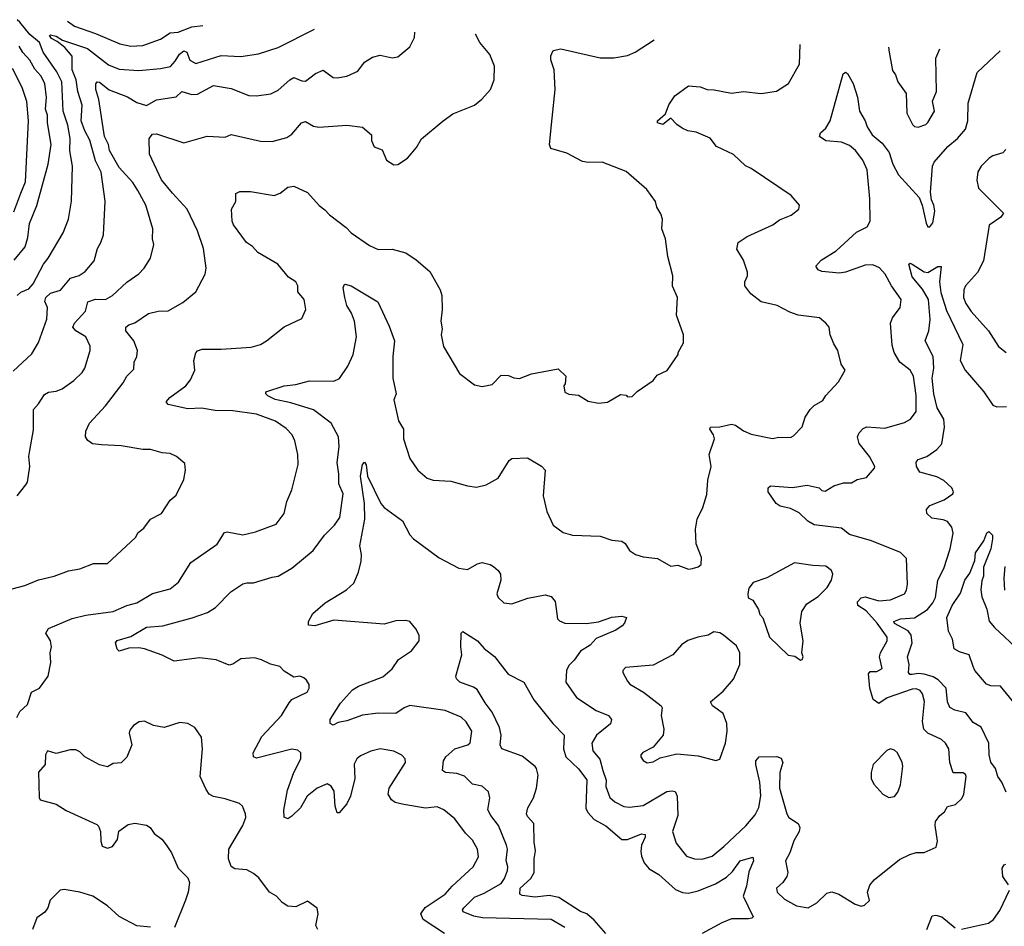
# Model space of a CAD drawing. Extents: x 1839239 to 1929705, y 762242 to 910352.
# Tile 404 of 429: x 1878688 to 1883704, y 904611 to 909231. Entities that reach past the tile are written whole.
import ezdxf

# ---------------------------------------------------------------- set-up
doc = ezdxf.new("R2010")
doc.units = 0

msp = doc.modelspace()

# ---------------------------------------------------------------- linework, layer by layer
at = {"layer": '0CON10XD'}
for points in [[(1878674.9, 907825.1), (1878695, 907842.7), (1878735, 907859.6), (1878756.6, 907885), (1878809.2, 907985), (1878834.2, 908015.8), (1878909.2, 908145), (1878937.5, 908215), (1878953.1, 908306.9), (1878958, 908485), (1878943.3, 908563.3), (1878945.8, 908625), (1878933, 908693), (1878910.4, 908765), (1878902.5, 908915), (1878878.5, 908965), (1878807.5, 909065), (1878789.8, 909115), (1878740.7, 909155), (1878689.1, 909219.1), (1878676.4, 909231)], [(1878932.4, 909222.9), (1878967.8, 909197.8), (1879075, 909161.3), (1879198.3, 909108.3), (1879255.4, 909095.4), (1879315, 909099.6), (1879405, 909131.5), (1879455, 909163.6), (1879495, 909166.6), (1879565, 909194.2), (1879621, 909201.2)], [(1878545, 906304.2), (1878715, 906347.1), (1878785, 906377.1), (1878864.1, 906395.9), (1878937.7, 906422.3), (1878995, 906432), (1879065, 906460), (1879135, 906460), (1879277.6, 906592.4), (1879292.6, 906617.4), (1879320.4, 906639.6), (1879354, 906685), (1879410.8, 906715), (1879455, 906782.5), (1879485, 906807.5), (1879525, 906887.5), (1879533.3, 906935), (1879529.3, 906969.3), (1879487.5, 907005), (1879455, 907020), (1879415, 907023.8), (1879355, 907040), (1879315, 907040), (1879205, 907059.2), (1879105, 907064), (1879059.5, 907069.5), (1879036, 907086), (1879023.8, 907105), (1879025.7, 907135), (1879044.4, 907175), (1879125, 907262.9), (1879215, 907381.2), (1879234.2, 907415), (1879269.5, 907450.5), (1879271.4, 907485), (1879285.8, 907515), (1879288.9, 907545), (1879269.5, 907595), (1879228.6, 907645), (1879229.2, 907665), (1879245, 907676.9), (1879275, 907685.6), (1879345, 907733.1), (1879394.6, 907745.4), (1879445, 907748.1), (1879519.8, 907790.2), (1879586, 907845), (1879634, 907935), (1879637.5, 907965), (1879625.6, 908065), (1879593.9, 908155), (1879541.8, 908265), (1879466.7, 908346.7), (1879410.5, 908415), (1879350, 908545), (1879348.8, 908625), (1879365, 908647.5), (1879385, 908650), (1879525, 908604.3), (1879642.8, 908637.2), (1879735, 908631.9), (1879765, 908646.7), (1879915, 908611.4), (1879975, 908611.1), (1880049.4, 908630.6), (1880075, 908647.1), (1880124.2, 908705), (1880145, 908711.4), (1880185, 908688.6), (1880213, 908683), (1880355, 908694.2), (1880435, 908684), (1880480, 908645), (1880480, 908615), (1880493.6, 908583.6), (1880535, 908567.5), (1880557.5, 908515), (1880595, 908491.2), (1880615, 908493.8), (1880663.3, 908525), (1880709.7, 908580.3), (1880735, 908623.3), (1880845, 908716), (1880895, 908752), (1881005, 908796.2), (1881043.2, 908826.8), (1881086, 908875), (1881105.7, 908925), (1881106.7, 908995), (1881084, 909054), (1881032.5, 909115), (1881009.6, 909157.3)], [(1878655, 907440.5), (1878751.1, 907528.9), (1878785, 907586), (1878826.5, 907705), (1878830.4, 907765), (1878816.7, 907795), (1878821.1, 907815), (1878845, 907838.2), (1878896.8, 907853.2), (1878946.7, 907913.3), (1878992.1, 907927.9), (1879022.4, 907947.6), (1879067, 908003), (1879084.4, 908065), (1879102.5, 908095), (1879115.8, 908135), (1879124.5, 908305.5), (1879104, 908454), (1879075, 908512.2), (1879046.4, 908616.4), (1879019.7, 908665), (1879001.9, 908715), (1879006.3, 908795), (1878984, 908865), (1878976, 908925), (1878955.2, 908975), (1878956.2, 909045), (1878918.7, 909088.7), (1878880, 909120), (1878850, 909135), (1878840.3, 909149.7), (1878846.2, 909153.8), (1878875, 909146.9), (1878906.9, 909126.9), (1879034.2, 909084.2), (1879141, 909001), (1879195, 908979), (1879295, 908972), (1879405, 908982.1), (1879456.7, 908993.3), (1879479.7, 909019.7), (1879502.2, 909055), (1879525, 909072.1), (1879540, 909065), (1879555, 909024.4), (1879585, 909008.2), (1879715, 909049.2), (1879815, 909043.9), (1879905, 909057.3), (1880005, 909089.4), (1880190.4, 909183.2)], [(1878675.7, 906804.3), (1878719.1, 906860.9), (1878728, 906875), (1878740, 906955), (1878734.4, 907005), (1878740, 907035), (1878758.7, 907141.3), (1878758, 907245), (1878785, 907272.9), (1878815, 907320.6), (1878835, 907333.1), (1878875, 907338.1), (1878905, 907349.2), (1878965, 907392.5), (1879007, 907433), (1879020.5, 907455), (1879048.1, 907545), (1879047.9, 907567.9), (1879026, 907615), (1878975, 907645.7), (1878960, 907665), (1878967.8, 907685), (1879024.5, 907745), (1879035, 907792.5), (1879075, 907806.3), (1879125, 907805.4), (1879161.4, 907825), (1879235, 907892.9), (1879295, 907936), (1879322.5, 907965), (1879354, 908015), (1879372.5, 908085), (1879365.7, 908115), (1879367.1, 908165), (1879330.5, 908285), (1879291.1, 908361.1), (1879265, 908401.5), (1879195, 908477.3), (1879146.6, 908565), (1879141.7, 908595), (1879120.8, 908635), (1879091.1, 908825), (1879077.1, 908875), (1879076.2, 908903.8), (1879082.5, 908915), (1879095, 908911.8), (1879144.2, 908874.2), (1879237.9, 908837.9), (1879285, 908809.6), (1879335, 908794.5), (1879385, 908823.3), (1879485, 908837.3), (1879515, 908864.4), (1879565, 908849.1), (1879595, 908851.2), (1879675, 908896.4), (1879765, 908881.2), (1879855, 908844.5), (1879895, 908843.3), (1879967.4, 908852.6), (1880005, 908871.9), (1880063.8, 908925), (1880085, 908936.2), (1880125, 908919.6), (1880145, 908918.5), (1880195, 908956.1), (1880234.3, 908974.3), (1880285, 908937.1), (1880305, 908934.4), (1880355, 908942.5), (1880410.5, 908969.5), (1880445.7, 909015), (1880485, 909039.4), (1880525, 909050.6), (1880585, 909036.2), (1880615, 909042.5), (1880676.6, 909093.4), (1880699.1, 909140.9), (1880701.4, 909167)], [(1878660.6, 908005), (1878715.9, 908074.1), (1878729.3, 908120.7), (1878738, 908192), (1878775.3, 908284.7), (1878834.1, 908495), (1878849.5, 908595), (1878830.2, 908705), (1878829.5, 908745), (1878820, 908775), (1878824.3, 908835), (1878815.8, 908905), (1878795.8, 908945), (1878765, 908979.1), (1878740.6, 909025), (1878705, 909063.8), (1878685.9, 909095.9)], [(1878673.8, 905675), (1878688.8, 905705), (1878728.3, 905741.7), (1878748.8, 905805), (1878788.8, 905825), (1878834.1, 905885.9), (1878847.5, 905955), (1878844, 906005), (1878850.8, 906035), (1878846, 906065), (1878822, 906105), (1878835, 906128), (1878955, 906178.8), (1879025, 906195.9), (1879165, 906215.5), (1879235, 906246.2), (1879285, 906258.9), (1879365, 906306.4), (1879455, 906330.4), (1879497.1, 906365), (1879560, 906465), (1879695, 906558.6), (1879732.5, 906617.5), (1879745, 906621.5), (1879824.4, 906605.6), (1879889.1, 906620.9), (1879995, 906660.8), (1880035.9, 906714.1), (1880048.8, 906775), (1880074, 906835), (1880107.1, 906965), (1880105.8, 907015), (1880089.4, 907085), (1880075.7, 907115), (1880045, 907148.1), (1879990.8, 907185), (1879895, 907220.4), (1879775, 907237.5), (1879685, 907239.2), (1879615, 907251.2), (1879545, 907247.8), (1879445, 907270.8), (1879434, 907284), (1879452.5, 907305), (1879535.3, 907364.7), (1879558.6, 907395), (1879580.8, 907445), (1879576, 907495), (1879586.1, 907533.9), (1879595, 907543.3), (1879618.3, 907551.7), (1879715, 907552.5), (1879867.3, 907562.7), (1879915, 907576.2), (1879945.8, 907594.2), (1880035, 907666.7), (1880125, 907707.5), (1880146.7, 907755), (1880137.1, 907805), (1880105.8, 907845), (1880104.6, 907875), (1880094.5, 907895), (1880058.3, 907918.3), (1880003.8, 907985), (1879902, 908045), (1879873.8, 908075), (1879843.8, 908095), (1879778, 908185), (1879770, 908205), (1879766.7, 908265), (1879790, 908305), (1879790, 908345), (1879810, 908355), (1879865, 908355.3), (1879985, 908334.5), (1880015, 908347.1), (1880055, 908378), (1880085, 908381.9), (1880155, 908350.9), (1880213.4, 908283.4), (1880242.8, 908262.8), (1880266.4, 908236.4), (1880351.7, 908171.7), (1880376.2, 908145), (1880470.6, 908080.6), (1880515, 908060.6), (1880585, 908061.9), (1880655, 908042.5), (1880708.1, 908008.1), (1880777.5, 907947.5), (1880830, 907855), (1880838, 907825), (1880840, 907755), (1880833.8, 907695), (1880841.2, 907655), (1880836.2, 907625), (1880848, 907565), (1880928.3, 907428.3), (1881005, 907370), (1881045, 907362.5), (1881095, 907372.5), (1881140.7, 907419.3), (1881178.3, 907418.3), (1881206.1, 907406.1), (1881235, 907402), (1881295, 907426.7), (1881431.7, 907451.7), (1881470, 907415), (1881467.5, 907375), (1881460, 907365), (1881465, 907332.5), (1881485, 907322.5), (1881535, 907317.5), (1881585, 907287.5), (1881637, 907277), (1881682.5, 907282.5), (1881748.3, 907321.7), (1881777, 907317), (1881785, 907310), (1881808.3, 907311.7), (1881833.6, 907336.4), (1881915, 907392.5), (1881935, 907420), (1881986.4, 907443.6), (1882042.5, 907525), (1882042.5, 907535), (1882070, 907585), (1882070, 907625), (1882033.8, 907725), (1882038.8, 907815), (1882013.9, 907873.9), (1882016, 907925), (1881990, 908025), (1881978.8, 908115), (1881958.8, 908165), (1881962, 908215), (1881955, 908242.5), (1881933.3, 908275), (1881926.7, 908305), (1881883.8, 908365), (1881777.6, 908457.6), (1881655, 908504.3), (1881585, 908502.9), (1881555, 908509.2), (1881475, 908550.8), (1881394.3, 908574.3), (1881388, 908595), (1881401.2, 908728.8), (1881416, 908875), (1881411.2, 908975), (1881393.6, 909026.4), (1881393.9, 909046.1), (1881406.1, 909073.9), (1881445, 909082.5), (1881645, 909036), (1881715, 909036), (1881785, 909049.2), (1881824.2, 909065.8), (1881920.3, 909128.5)], [(1880763.3, 906895), (1880795, 906884.3), (1880885, 906879.2), (1880970, 906855), (1881015, 906848.8), (1881065, 906861.2), (1881125, 906894), (1881181.9, 906985), (1881194.6, 906995.4), (1881275, 906998), (1881346.6, 906956.6), (1881365.6, 906935.6), (1881355.6, 906805), (1881374.3, 906724.3), (1881406.2, 906655), (1881457.3, 906617.3), (1881505, 906604.2), (1881645, 906598.8), (1881705, 906578), (1881755, 906573.1), (1881772.5, 906562.5), (1881795, 906526.2), (1881825, 906506.2), (1881865, 906494), (1881937.5, 906485), (1882005, 906446.2), (1882041.7, 906451.7), (1882095, 906431.2), (1882116.4, 906433.6), (1882145, 906442.5), (1882160, 906455), (1882160.7, 906490.7), (1882135, 906560), (1882130.8, 906635), (1882139.2, 906685), (1882168.6, 906745), (1882189.1, 906810.9), (1882193.1, 906885), (1882211.1, 906955), (1882200.5, 907015), (1882226.9, 907095), (1882222.5, 907115), (1882204.3, 907145), (1882206.7, 907155), (1882255, 907155.5), (1882315, 907169.4), (1882335, 907164.3), (1882375, 907135.7), (1882415, 907119.2), (1882523, 907097), (1882556, 907104), (1882615, 907101.2), (1882629.3, 907110.7), (1882673.6, 907156.4), (1882688.8, 907205), (1882715.7, 907244.3), (1882735.7, 907264.3), (1882779.1, 907290.9), (1882795, 907316.7), (1882858.8, 907385), (1882892.5, 907445), (1882873.3, 907475), (1882856.7, 907545), (1882835, 907580), (1882817.5, 907625), (1882811.2, 907665), (1882794.2, 907684.2), (1882761.7, 907711.7), (1882653.9, 907726.1), (1882611.1, 907741.1), (1882546.7, 907775), (1882465, 907793.3), (1882413.2, 907833.2), (1882381.4, 907875), (1882382.9, 907895), (1882395.8, 907925), (1882395.8, 907945), (1882376, 908005), (1882341.7, 908061.7), (1882348, 908095), (1882393.6, 908126.4), (1882525, 908186.2), (1882558.8, 908211.2), (1882617.5, 908235), (1882657.5, 908265), (1882660, 908285), (1882617.5, 908335), (1882415, 908472.9), (1882385, 908487.1), (1882325, 908543.6), (1882238.6, 908585), (1882205, 908627.5), (1882135, 908658), (1882092.5, 908665), (1882062.5, 908677.5), (1882036.1, 908696.1), (1882005, 908730), (1881965, 908696.7), (1881937.5, 908705), (1881937.5, 908715), (1881978.3, 908751.7), (1881995, 908797.5), (1882025, 908843.3), (1882095, 908893.3), (1882155, 908888.8), (1882190, 908875), (1882226.1, 908873.9), (1882315, 908855.8), (1882375, 908864.3), (1882465, 908854.4), (1882543, 908867), (1882604, 908905), (1882661.4, 909005), (1882663.7, 909105)], [(1883114.7, 909090.8), (1883117.1, 909065), (1883135, 908972.5), (1883150, 908950), (1883162, 908915), (1883204.1, 908854.1), (1883208, 908755), (1883236.4, 908696.4), (1883246.4, 908686.4), (1883265, 908683.8), (1883303.6, 908696.4), (1883315, 908707.5), (1883347.5, 908765), (1883338, 908815), (1883358.8, 908865), (1883355.7, 909035), (1883374.7, 909082.5)], [(1882545.6, 905475.6), (1882567.5, 905467.5), (1882575.5, 905445.5), (1882561.2, 905395), (1882559.3, 905315), (1882595.5, 905185), (1882607.1, 905165), (1882654.2, 905135), (1882663.1, 905115), (1882659.5, 905095), (1882632.6, 905047.4), (1882610.8, 904985), (1882589.6, 904945), (1882600.5, 904885), (1882596.9, 904865), (1882575, 904833.8), (1882543.8, 904805), (1882546.7, 904785), (1882585, 904748.6), (1882645, 904715.8), (1882705, 904706), (1882749.3, 904730.7), (1882800.5, 904779.5), (1882825, 904786), (1882861.2, 904775), (1882945, 904724.2), (1882975, 904713.8), (1882991.7, 904718.3), (1883017.7, 904742.3), (1883006.9, 904785), (1883019.7, 904820.3), (1883041.7, 904848.3), (1883169.3, 904950.7), (1883223.1, 904976.9), (1883255, 904987.1), (1883295, 904987.5), (1883357.5, 905015), (1883364.2, 905045), (1883351.5, 905125), (1883353.9, 905145), (1883374.8, 905175.2), (1883400, 905195), (1883415, 905222), (1883455, 905232.5), (1883487.5, 905262.5), (1883497.5, 905285), (1883510, 905375), (1883506.8, 905385), (1883495, 905392.5), (1883442.6, 905392.6), (1883427.1, 905445), (1883422, 905515), (1883404.3, 905545), (1883383.8, 905563.8), (1883314.7, 905594.7), (1883294.6, 905615), (1883287.1, 905655), (1883296.7, 905756.7), (1883286.4, 905795), (1883275, 905813.1), (1883255, 905821.4), (1883235, 905819.1), (1883107.1, 905775), (1883065, 905746.4), (1883036, 905766), (1883019.1, 905825), (1883011.7, 905898.3), (1883020, 905910), (1883055, 905908.8), (1883082.5, 905925), (1883068.8, 905985), (1883073.1, 906005), (1883107.1, 906065), (1883107.1, 906085), (1883055.8, 906155.8), (1882999.4, 906219.4), (1882958.6, 906245), (1882955.6, 906265), (1882975, 906285.4), (1882995, 906289.6), (1883065, 906270.3), (1883125, 906274.7), (1883195, 906305.8), (1883205.4, 906324.6), (1883210, 906355), (1883205.5, 906485.5), (1883175, 906516), (1883026.7, 906575), (1882915, 906607.1), (1882875, 906639.2), (1882735, 906657.5), (1882703.8, 906675), (1882658.3, 906718.3), (1882615, 906740), (1882562.3, 906752.3), (1882542.5, 906765), (1882501.2, 906825), (1882501.2, 906845), (1882512.5, 906855), (1882625, 906846.7), (1882699.4, 906859.4), (1882760, 906845), (1882775, 906832.5), (1882791.7, 906828.3), (1882835, 906856), (1882885, 906871.1), (1882925, 906870.8), (1882955, 906887.5), (1883001.2, 906898.8), (1883043.3, 906945), (1883043.8, 906955), (1883017.1, 907005), (1882965, 907072), (1882956.7, 907105), (1882964.4, 907125), (1882985, 907147.8), (1883004, 907156), (1883095, 907149.5), (1883195, 907178.1), (1883226, 907195), (1883254.2, 907235), (1883254.6, 907315.4), (1883240.8, 907415), (1883223.6, 907445), (1883171.1, 907485), (1883143.5, 907535), (1883132.4, 907572.4), (1883124.5, 907685), (1883135, 907711.2), (1883174, 907765), (1883178.1, 907805), (1883128.8, 907875), (1883097.5, 907935), (1883067.3, 907967.3), (1883035, 907981.5), (1882995, 907979.6), (1882895, 907943.6), (1882865, 907940), (1882775, 907948.1), (1882755, 907956.2), (1882743.8, 907975), (1882771.2, 908005), (1882847.6, 908052.4), (1882951.7, 908148.3), (1883005, 908174.6), (1883020.8, 908205), (1883018.3, 908318.3), (1883005.3, 908465.3), (1882983.1, 908515), (1882946.5, 908565), (1882915, 908589.5), (1882875, 908606.5), (1882795, 908612.9), (1882762.5, 908635), (1882767.5, 908655), (1882795, 908677.5), (1882816.7, 908715), (1882883.3, 908955), (1882895, 908963.3), (1882905, 908957.5), (1882934, 908905), (1882955.6, 908835.6), (1882967.1, 908765), (1882995, 908716.2), (1883004.6, 908684.6), (1883031.5, 908645), (1883081.3, 908601.3), (1883118.2, 908555), (1883136.1, 908495), (1883165, 908440), (1883270.8, 908325), (1883286, 908285), (1883305, 908193.3), (1883315, 908175.8), (1883325, 908175.8), (1883339.2, 908195), (1883350, 908255), (1883345.3, 908285), (1883332.2, 908312.2), (1883327.4, 908352.6), (1883338.4, 908485), (1883346.9, 908505), (1883416.5, 908585), (1883465.4, 908625), (1883506.2, 908673.8), (1883517.7, 908715), (1883519.7, 908805), (1883565, 908962), (1883683.3, 909072.8)], [(1878658.1, 908251.9), (1878693.6, 908346.4), (1878718.1, 908405), (1878733.8, 908715), (1878724.1, 908814.1), (1878700.4, 908885), (1878651.5, 908981.5)], [(1883711.2, 908568.8), (1883696.9, 908553.1), (1883645, 908537.3), (1883626.4, 908525), (1883585.4, 908485), (1883569.1, 908455), (1883563.1, 908413.1), (1883572.8, 908372.8), (1883699.2, 908245), (1883685.8, 908225), (1883626.4, 908183.6), (1883597.2, 908002.8), (1883567.6, 907942.4), (1883505.5, 907875), (1883497.5, 907855), (1883496.5, 907815), (1883507.3, 907785), (1883535, 907744.4), (1883623.5, 907645), (1883675, 907565.7), (1883712.5, 907535)], [(1883712.5, 905295), (1883692, 905345), (1883671.4, 905375), (1883658.6, 905415), (1883635, 905446.7), (1883626.5, 905485), (1883624.5, 905545), (1883585.4, 905625.4), (1883545, 905650), (1883508.7, 905698.7), (1883452.6, 905712.6), (1883426, 905726), (1883414.7, 905754.7), (1883408.2, 905825), (1883367.3, 905867.3), (1883342.1, 905882.1), (1883295, 905895.8), (1883265, 905899.1), (1883235, 905894.3), (1883222, 905895), (1883215.4, 905905), (1883219.8, 905945), (1883210.4, 905985), (1883234.7, 906055), (1883229.5, 906095), (1883215, 906117.5), (1883145, 906153.7), (1883141.5, 906165), (1883175, 906178), (1883246.6, 906183.4), (1883312.9, 906225), (1883340.4, 906259.6), (1883352.9, 906287.1), (1883365.9, 906374.1), (1883395.9, 906434.1), (1883428.5, 906535), (1883443.1, 906615), (1883436.4, 906645), (1883414.6, 906674.6), (1883393.1, 906683.1), (1883335, 906690.8), (1883309.4, 906715), (1883307.8, 906735), (1883324.2, 906755.8), (1883396.7, 906785), (1883442, 906815), (1883445.8, 906825), (1883437.1, 906845), (1883395, 906883.6), (1883360.9, 906900.9), (1883273.3, 906925), (1883256.9, 906955), (1883254.4, 906975.6), (1883265, 906989.2), (1883309.2, 907005), (1883359.5, 907040.5), (1883385, 907070), (1883399.6, 907155), (1883395.2, 907195), (1883362.3, 907252.3), (1883344.3, 907324.3), (1883335.7, 907405), (1883345.6, 907455), (1883340.8, 907515), (1883300.6, 907595), (1883319.1, 907645), (1883326.8, 907703.2), (1883317.6, 907805), (1883288, 907858), (1883235, 907920), (1883217.5, 907985), (1883225, 907990), (1883235, 907986), (1883295, 907946.9), (1883315, 907941.9), (1883365, 907974), (1883383, 907973), (1883374.1, 907895.9), (1883380.6, 907840.6), (1883408.9, 907748.9), (1883471.1, 907621.1), (1883492.7, 907575), (1883479.3, 907495), (1883505, 907444.4), (1883600, 907335), (1883645, 907266.2), (1883665, 907258), (1883715, 907260)], [(1880851.9, 904575), (1880744.4, 904645), (1880731.8, 904675), (1880753.1, 904706.9), (1880855, 904775.4), (1880891.5, 904815), (1880998.5, 904915), (1881025.5, 904964.5), (1881020.5, 905005), (1880995, 905050.8), (1880958.9, 905085), (1880905, 905158.6), (1880848.8, 905205), (1880815, 905219.1), (1880755, 905213.8), (1880645, 905231.5), (1880601.7, 905241.7), (1880582.5, 905255), (1880565.7, 905285), (1880570, 905315), (1880653.8, 905445), (1880651.2, 905465), (1880635, 905483.8), (1880595, 905504.3), (1880524.5, 905515.5), (1880476.4, 905503.6), (1880425, 905480.5), (1880405.7, 905465), (1880392.2, 905437.8), (1880395.3, 905365), (1880374.1, 905275), (1880355, 905234.5), (1880315, 905188.8), (1880305, 905190), (1880295, 905222.5), (1880290.2, 905300.2), (1880275, 905325.8), (1880255, 905336.9), (1880204, 905315), (1880152.5, 905275), (1880119.2, 905215), (1880075, 905172.5), (1880055, 905159.2), (1880035, 905166.7), (1880033.2, 905203.2), (1880053.3, 905305), (1880085.3, 905394.7), (1880120.4, 905465), (1880120.8, 905495), (1880105, 905509.2), (1880075, 905514.3), (1879895, 905467.5), (1879878.8, 905475), (1879877.1, 905495), (1879921.7, 905578.3), (1880021.4, 905685), (1880060.7, 905749.3), (1880075, 905766), (1880152.5, 905805), (1880163.3, 905825), (1880163, 905843), (1880150, 905865), (1880135, 905876.7), (1880115, 905886.2), (1880085, 905880), (1880035, 905911.2), (1880013.3, 905935), (1879966.4, 905946.4), (1879919.4, 905969.4), (1879885, 905980), (1879815, 905974.6), (1879773.4, 905946.6), (1879755, 905941.8), (1879688.5, 905968.5), (1879605, 905978.8), (1879475, 905961.5), (1879415, 905992.5), (1879325, 906025.6), (1879295, 906030.5), (1879245, 906027.8), (1879195, 906013.8), (1879185, 906023.3), (1879177.1, 906055), (1879185, 906066.9), (1879255, 906087.3), (1879335, 906134.6), (1879417.7, 906142.3), (1879567, 906183), (1879645, 906210.6), (1879686, 906235), (1879763.8, 906316.2), (1879825, 906355.6), (1879845, 906361.9), (1879879.1, 906360.9), (1879975, 906389.4), (1880005.4, 906394.6), (1880074.5, 906435.5), (1880183.7, 906526.3), (1880241.1, 906605), (1880292.5, 906655), (1880319.6, 906695), (1880335.9, 906815), (1880313.3, 906865), (1880314.8, 906915), (1880305.3, 906975), (1880316.2, 907055), (1880313.1, 907105), (1880274.7, 907174.7), (1880185, 907243.3), (1880068.8, 907278.8), (1879990, 907295), (1879952.5, 907315), (1879942.5, 907325), (1879942.5, 907335), (1880035, 907365.5), (1880095, 907372.5), (1880165, 907390.9), (1880288.3, 907388.3), (1880316.9, 907403.1), (1880359.6, 907465), (1880386.9, 907525), (1880404.6, 907615), (1880394.4, 907695), (1880379.4, 907735), (1880354.6, 907775), (1880344.3, 907815), (1880336.2, 907865), (1880340.8, 907879.2), (1880346.7, 907883.3), (1880376.7, 907875), (1880513.1, 907793.1), (1880570.1, 907670.1), (1880597.9, 907595), (1880588.9, 907515), (1880589.6, 907405), (1880606.9, 907325), (1880594.5, 907294.5), (1880617.4, 907187.4), (1880643.3, 907145), (1880644.3, 907095), (1880676, 906995), (1880716, 906935), (1880763.3, 906895)], [(1881465, 904604.4), (1881395, 904645.6), (1881045.3, 904654.7), (1881002.3, 904662.3), (1880947.5, 904685), (1880944.6, 904695), (1880950, 904705), (1881005, 904758.8), (1881055, 904779.2), (1881140.8, 904829.2), (1881158.5, 904855), (1881173.4, 904895), (1881174.7, 904915), (1881166.2, 904946.2), (1881172.9, 905005), (1881168.1, 905025), (1881128.2, 905125), (1881088.5, 905175), (1881073.1, 905205), (1881082.5, 905265), (1881076.8, 905296.8), (1881045, 905325.6), (1880995, 905334.7), (1880955, 905375.9), (1880915, 905390.4), (1880857.5, 905395), (1880842, 905405), (1880846.5, 905455), (1880858.5, 905475), (1880904.4, 905515), (1880970.8, 905535), (1880983.5, 905546.5), (1880991.5, 905605), (1880963.3, 905653.3), (1880937.3, 905677.3), (1880855, 905711.1), (1880675, 905735.6), (1880647.5, 905725), (1880605, 905694.7), (1880515, 905697.6), (1880435, 905686.2), (1880355, 905657.8), (1880310.4, 905649.6), (1880285, 905636), (1880270.8, 905645), (1880270, 905665), (1880322.1, 905747.9), (1880384, 905816), (1880415, 905834.7), (1880537.4, 905882.6), (1880586.4, 905923.6), (1880618.7, 905971.3), (1880683.8, 906015), (1880723.8, 906065), (1880722.5, 906095), (1880706.6, 906126.6), (1880676.2, 906165), (1880655, 906170), (1880605, 906166.9), (1880545, 906151.4), (1880288.7, 906171.3), (1880192.3, 906142.3), (1880160, 906145), (1880160, 906165), (1880182, 906205), (1880245, 906260), (1880353.6, 906326.4), (1880390.7, 906359.3), (1880414.3, 906415), (1880428, 906472), (1880429.5, 906505), (1880420.5, 906550.5), (1880446.7, 906685), (1880445.2, 906765), (1880424.5, 906905), (1880434, 906965), (1880445, 906976.7), (1880453, 906963), (1880460.8, 906905), (1880527.8, 906765), (1880544.3, 906745), (1880637.8, 906677.8), (1880675, 906606), (1880695, 906585.7), (1880825, 906489.4), (1880925, 906435.7), (1880970.3, 906429.7), (1881021.2, 906458.8), (1881044.7, 906465.3), (1881085, 906455.2), (1881101.5, 906445), (1881125.6, 906425), (1881138.1, 906405), (1881139.4, 906375), (1881118.8, 906305), (1881125.9, 906285.9), (1881155, 906260), (1881195, 906253.8), (1881277, 906283), (1881365, 906300), (1881395, 906292), (1881416.5, 906266.5), (1881428.7, 906178.7), (1881438.2, 906168.2), (1881466.1, 906156.1), (1881575, 906153.5), (1881636.6, 906163.4), (1881705, 906185.6), (1881755, 906191.2), (1881780, 906185), (1881770, 906155), (1881758, 906142), (1881725, 906120.6), (1881625, 906078), (1881595, 906043.8), (1881545, 906013.8), (1881512.9, 905967.1), (1881485, 905940), (1881473.3, 905915), (1881471.1, 905855), (1881525, 905777.1), (1881625, 905710.4), (1881688, 905685), (1881702.9, 905665), (1881697.7, 905642.3), (1881626.8, 905585), (1881602.9, 905545), (1881607.3, 905505), (1881642.8, 905462.8), (1881659.2, 905405), (1881675.2, 905355), (1881673.4, 905323.4), (1881695, 905267.5), (1881719.2, 905245), (1881765, 905222.2), (1881795, 905218.5), (1881865, 905226.7), (1881985, 905297.3), (1882011.4, 905301.4), (1882027.4, 905297.4), (1882038.2, 905275), (1882040.5, 905175), (1882014.5, 905095), (1882032.9, 905035), (1882085, 904968.1), (1882125, 904955.5), (1882165, 904952.5), (1882215, 904968.8), (1882275, 905017.5), (1882386.6, 905123.4), (1882435, 905179.3), (1882454.2, 905215.8), (1882464, 905276), (1882459.3, 905345), (1882437.8, 905435), (1882438.6, 905455), (1882455.8, 905474.2), (1882545.6, 905475.6)], [(1883761.7, 905741.7), (1883685, 905835.6), (1883635, 905835.8), (1883613.8, 905845), (1883554, 905914), (1883545.3, 905935.3), (1883524.5, 905994.5), (1883475, 906008.9), (1883448.8, 906025), (1883439.4, 906075), (1883419.6, 906115), (1883410.9, 906185), (1883437.8, 906245), (1883481.5, 906308.5), (1883502.2, 906375), (1883528.7, 906411.3), (1883552.9, 906475), (1883557.8, 906515), (1883599.2, 906575), (1883614.2, 906615.8), (1883625, 906622.5), (1883643.8, 906605), (1883644, 906585), (1883635.3, 906535), (1883598.7, 906441.3), (1883598.1, 906395), (1883589.1, 906370.9), (1883584.6, 906325), (1883589.8, 906289.8), (1883615, 906226.7), (1883626.2, 906166.2), (1883653.1, 906133.1), (1883785, 906010.8)], [(1882665, 905967.5), (1882675, 905970), (1882680, 905985), (1882672.5, 906005), (1882679.2, 906065), (1882664.2, 906155), (1882672, 906215), (1882698.8, 906255), (1882755, 906292), (1882802.4, 906337.6), (1882822.9, 906375), (1882830, 906405), (1882824.3, 906425), (1882795, 906446.4), (1882728.9, 906448.9), (1882635.9, 906464.1), (1882495, 906386.7), (1882425, 906362.5), (1882402.5, 906335), (1882397.5, 906305), (1882400, 906285), (1882423, 906273), (1882452.5, 906225), (1882459.3, 906199.3), (1882473.6, 906183.6), (1882507.5, 906085), (1882602.7, 905992.7), (1882637, 905987), (1882665, 905967.5)], [(1883706.9, 906445), (1883701.1, 906385), (1883704.1, 906324.1)], [(1881309.7, 905039.7), (1881307.9, 905135), (1881275, 905170), (1881269.6, 905185), (1881276.2, 905215), (1881305.4, 905265), (1881320.5, 905315), (1881328.9, 905381.1), (1881320.7, 905415), (1881315, 905425.4), (1881248.6, 905478.6), (1881145, 905516), (1881136.5, 905535), (1881140.8, 905585), (1881132.5, 905625), (1881095, 905702.3), (1881059.1, 905749.1), (1881018.1, 905818.1), (1881000.5, 905830.5), (1880930, 905855), (1880912.9, 905872.9), (1880910.8, 905885), (1880941.4, 905995), (1880935.6, 906035), (1880936.7, 906105), (1880945, 906113.3), (1881020, 906065), (1881055, 906027.5), (1881106.6, 905986.6), (1881175.9, 905895.9), (1881256, 905856), (1881307.1, 905765), (1881404, 905644), (1881461.1, 905585), (1881459.3, 905515), (1881470.3, 905475), (1881535, 905413.2), (1881577.2, 905357.2), (1881573.1, 905213.1), (1881581.7, 905191.7), (1881615.4, 905155), (1881673.3, 905123.3), (1881755, 905053.9), (1881785, 905054), (1881855, 905082.4), (1881875, 905078.6), (1881875.3, 905065), (1881855.8, 905025), (1881852.7, 904992.7), (1881855, 904968.8), (1881868.8, 904935), (1881894.8, 904904.8), (1881943.3, 904875), (1882029.1, 904799.1), (1882065, 904783.8), (1882095, 904780.8), (1882145, 904792.3), (1882232.2, 904827.8), (1882289.3, 904860.7), (1882319.9, 904890.1), (1882359.2, 904945), (1882423, 904963), (1882427.1, 904945), (1882402, 904888), (1882390.8, 904815), (1882374.2, 904765), (1882425, 904660), (1882417.8, 904652.2), (1882400.6, 904649.4), (1882315, 904649.2), (1882265, 904629), (1882165.5, 904575)], [(1881885, 905444.2), (1881915, 905450), (1881950.7, 905469.3), (1882035, 905490.8), (1882145, 905480), (1882235, 905456.7), (1882255, 905462.5), (1882283.1, 905545), (1882291.8, 905605), (1882290.6, 905645), (1882272, 905695), (1882218, 905735), (1882208, 905755), (1882271.4, 905808.6), (1882325, 905870), (1882357.5, 905945), (1882356.2, 906005), (1882339.5, 906039.5), (1882274.3, 906094.3), (1882255, 906105.8), (1882225, 906112), (1882195.4, 906094.6), (1882142.5, 906085), (1882092.6, 906067.4), (1882060, 906045), (1882015, 905994.3), (1881915, 905941.1), (1881775, 905930), (1881760, 905915), (1881761.2, 905905), (1881785, 905860), (1881796.2, 905845), (1881866, 905805), (1881955.4, 905735.4), (1881960.6, 905725), (1881955.8, 905685.8), (1881969.4, 905615), (1881965.6, 905584.4), (1881915.9, 905524.1), (1881863, 905497), (1881852, 905485), (1881852, 905475), (1881865, 905456.2), (1881885, 905444.2)], [(1880207.5, 904595), (1880197.5, 904615), (1880208, 904675), (1880203.9, 904703.9), (1880155, 904740), (1880095, 904710), (1880055, 904713.8), (1880025, 904732), (1879996, 904765), (1879960.8, 904785), (1879907.4, 904857.4), (1879879.7, 904879.7), (1879845, 904899.2), (1879785, 904904), (1879765.8, 904915.8), (1879751.4, 904955), (1879753.3, 905005), (1879824.3, 905125), (1879840, 905165), (1879839.2, 905185), (1879824.1, 905224.1), (1879807.7, 905237.7), (1879735, 905261.4), (1879675, 905272.9), (1879654.2, 905285), (1879637.6, 905307.6), (1879608.1, 905375), (1879619.2, 905515), (1879614, 905575), (1879580, 905625), (1879545, 905643.8), (1879505, 905648.8), (1879425, 905623.8), (1879370, 905635), (1879325, 905656.7), (1879296.4, 905653.6), (1879267.5, 905635), (1879249.5, 905610.5), (1879246, 905595), (1879259.2, 905535), (1879235, 905473.3), (1879205, 905443.3), (1879165, 905440), (1879135.9, 905424.1), (1879095, 905433.3), (1879020, 905475), (1878995, 905500), (1878975, 905510), (1878945, 905511.2), (1878875, 905492.5), (1878830, 905505), (1878820, 905485), (1878817.5, 905435), (1878784.1, 905395.9), (1878787, 905267), (1878792.5, 905255), (1878875, 905233.8), (1878925, 905201.2), (1879080.7, 905130.7), (1879090.7, 905120.7), (1879100, 905095), (1879101.2, 905045), (1879109.3, 905019.3), (1879135, 905008.8), (1879161.4, 905018.6), (1879187.3, 905052.7), (1879194.3, 905095.7), (1879240.5, 905129.5), (1879275, 905136.2), (1879335, 905126.2), (1879352.5, 905115), (1879374.1, 905084.1), (1879412.5, 905055), (1879435, 905026.7), (1879461.2, 904985), (1879495, 904907.5), (1879545, 904857.5), (1879553.3, 904835), (1879546.7, 904785), (1879533.3, 904745), (1879476.7, 904605)], [(1883115, 905268), (1883145, 905272), (1883162, 905295), (1883175, 905332.5), (1883186.8, 905426.8), (1883184.3, 905445), (1883159.2, 905495), (1883145, 905508.8), (1883125, 905516.2), (1883105, 905507.5), (1883036.7, 905435), (1883026.2, 905395), (1883026.2, 905365), (1883038.8, 905335), (1883085, 905283.8), (1883115, 905268)], [(1881673.3, 904575), (1881615, 904641.6), (1881576.9, 904675), (1881545, 904687.1), (1881435, 904757.3), (1881385, 904767.6), (1881315, 904759.6), (1881248.1, 904768.1), (1881235.7, 904775.7), (1881237.4, 904805), (1881292.9, 904855), (1881309.2, 904885), (1881308.6, 904955), (1881315.2, 904995), (1881309.7, 905039.7)], [(1883725, 904821.9), (1883696.4, 904865), (1883692.7, 904907.3), (1883703.8, 904925), (1883712.2, 904927.8)], [(1879355, 904607.1), (1879285, 904613.1), (1879195, 904660.8), (1879135, 904715.7), (1879061.2, 904765), (1878995, 904784.4), (1878915, 904798), (1878895, 904796), (1878843.3, 904745), (1878831.2, 904705), (1878816.8, 904683.2), (1878776.4, 904653.6), (1878753.8, 904595)], [(1883485, 904596.1), (1883622.6, 904627.4), (1883648.5, 904645), (1883681.7, 904691.7), (1883730, 904795)], [(1883309.7, 904595), (1883335.8, 904664.2), (1883355, 904667.1), (1883385, 904660), (1883453.3, 904603.3)]]:
    msp.add_lwpolyline(points, dxfattribs=at)

doc.saveas('drawing.dxf')
